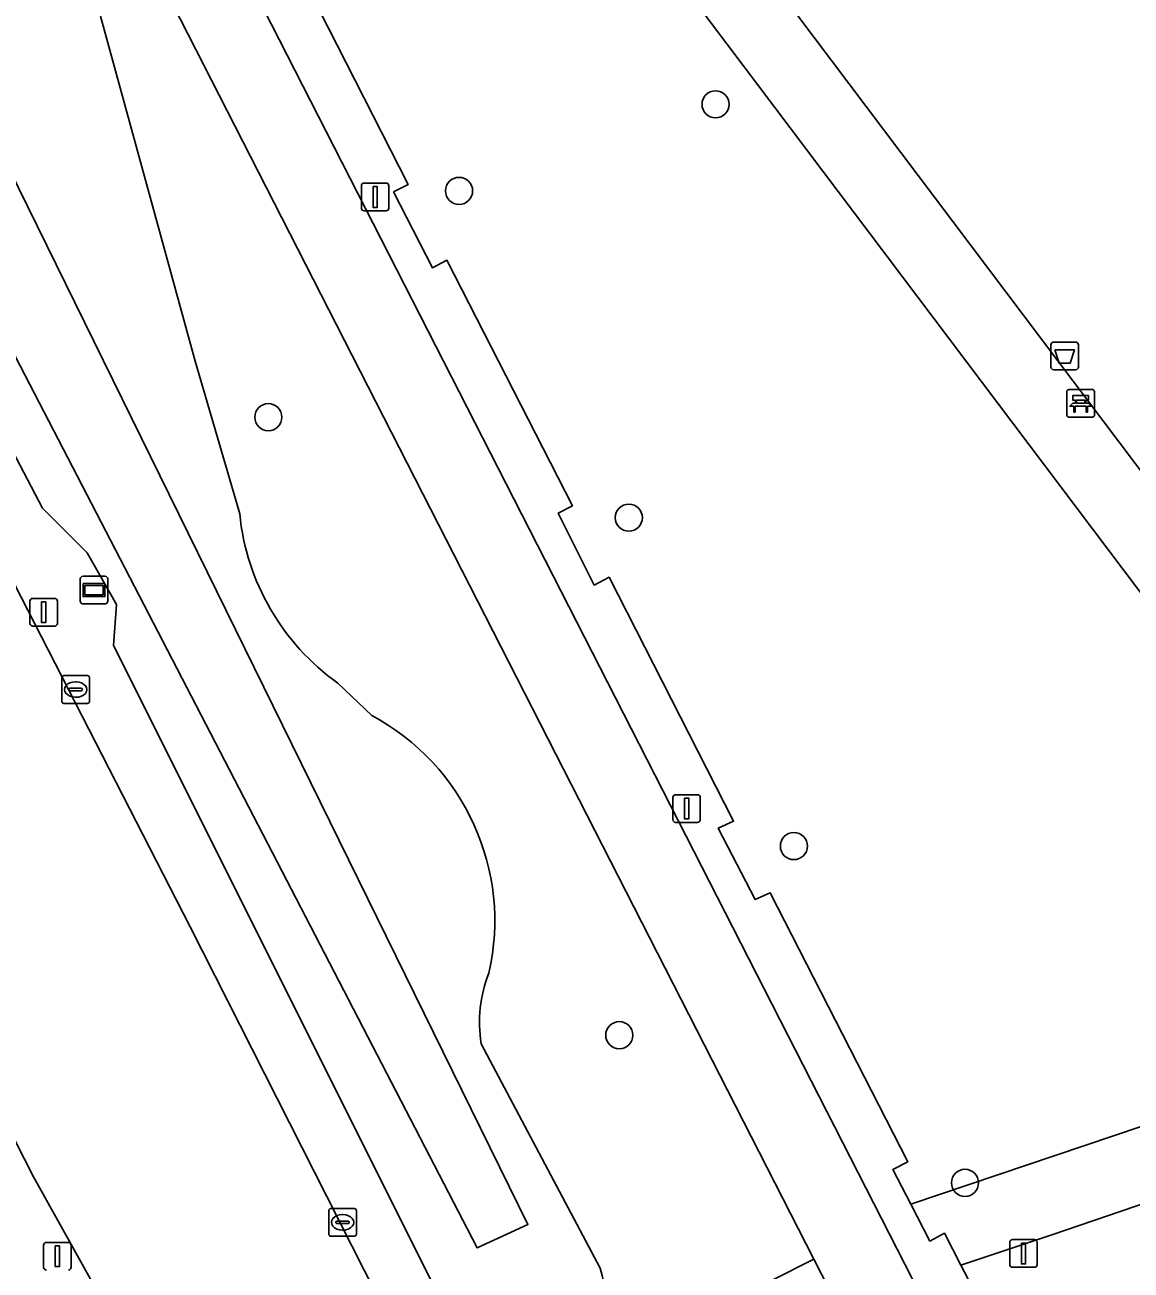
# Model space of a CAD drawing. Extents: x 159352 to 160617, y 385888 to 387323.
# Drawn here: x 159812.77 to 159852.67, y 386467.21 to 386512.11 of the extents above; entities that cross this region are included whole.
import ezdxf

# ---------------------------------------------------------------- set-up
doc = ezdxf.new("R2010")
doc.units = 0
for name, color, linetype in [('IMGEO_Afvalbak', 7, 'Continuous'), ('IMGEO_Bank', 7, 'Continuous'), ('IMGEO_Berm_groen', 7, 'Continuous'), ('IMGEO_Boom', 7, 'Continuous'), ('IMGEO_Fietspad_gesloten', 7, 'Continuous'), ('IMGEO_Groenvoorziening', 7, 'Continuous'), ('IMGEO_Kolk', 7, 'Continuous'), ('IMGEO_Lichtmast', 7, 'Continuous'), ('IMGEO_Oever', 7, 'Continuous'), ('IMGEO_Reclamebord', 7, 'Continuous'), ('IMGEO_Rijbaan_lokaal_gesloten', 7, 'Continuous'), ('IMGEO_Verkeersbordpaal', 7, 'Continuous'), ('IMGEO_Voetpad_halfverhard', 7, 'Continuous'), ('IMGEO_Voetpad_open', 7, 'Continuous'), ('IMGEO_Waterloop', 7, 'Continuous')]:
    doc.layers.add(name, color=color, linetype=linetype)

msp = doc.modelspace()

# ---------------------------------------------------------------- linework, layer by layer
at = {"layer": 'IMGEO_Afvalbak'}
for p, q in [((159849.779, 386499.773), (159849.779, 386500.573)), ((159849.779, 386500.573), (159849.779, 386499.773)), ((159849.879, 386500.673), (159850.669, 386500.673)), ((159850.669, 386500.673), (159849.879, 386500.673)), ((159850.769, 386500.573), (159850.769, 386499.773)), ((159850.769, 386499.773), (159850.769, 386500.573)), ((159850.669, 386499.673), (159849.879, 386499.673)), ((159849.879, 386499.673), (159850.669, 386499.673))]:
    msp.add_line(p, q, dxfattribs=at)
msp.add_lwpolyline([(159849.922, 386500.387), (159850.626, 386500.387), (159850.477, 386499.917), (159850.071, 386499.917), (159849.922, 386500.387)], dxfattribs=at)
for centre, start, end in [((159849.879, 386500.573), 90, 180), ((159849.879, 386500.573), 90, 180), ((159850.669, 386500.573), 0, 90), ((159850.669, 386500.573), 360, 90), ((159849.879, 386499.773), 180, 270), ((159849.879, 386499.773), 180, 270), ((159850.669, 386499.773), 270, 0), ((159850.669, 386499.773), 270, 0)]:
    msp.add_arc(centre, 0.1, start, end, dxfattribs=at)
at = {"layer": 'IMGEO_Bank'}
for p, q in [((159850.35, 386498.039), (159850.35, 386498.88)), ((159850.35, 386498.88), (159850.35, 386498.039)), ((159850.425, 386498.964), (159851.266, 386498.964)), ((159851.266, 386498.964), (159850.425, 386498.964)), ((159851.35, 386498.889), (159851.35, 386498.048)), ((159851.35, 386498.048), (159851.35, 386498.889)), ((159851.047, 386498.362), (159850.654, 386498.362)), ((159850.659, 386498.47), (159850.659, 386498.576)), ((159850.703, 386498.576), (159850.703, 386498.47)), ((159850.991, 386498.582), (159850.709, 386498.582)), ((159850.709, 386498.464), (159850.991, 386498.464)), ((159850.997, 386498.47), (159850.997, 386498.576)), ((159851.041, 386498.576), (159851.041, 386498.47)), ((159851.275, 386497.964), (159850.434, 386497.964)), ((159850.434, 386497.964), (159851.275, 386497.964))]:
    msp.add_line(p, q, dxfattribs=at)
for points in [[(159850.597, 386498.362), (159850.455, 386498.362), (159850.567, 386498.464), (159850.653, 386498.464)], [(159850.653, 386498.582), (159850.567, 386498.582), (159850.567, 386498.743), (159851.13, 386498.743), (159851.13, 386498.582), (159851.047, 386498.582)], [(159850.647, 386498.355), (159850.647, 386498.148), (159850.604, 386498.148), (159850.604, 386498.355)], [(159851.047, 386498.464), (159851.13, 386498.464), (159851.242, 386498.362), (159851.103, 386498.362)], [(159851.097, 386498.355), (159851.097, 386498.148), (159851.053, 386498.148), (159851.053, 386498.355)]]:
    msp.add_lwpolyline(points, dxfattribs=at)
for centre, radius, start, end in [((159850.428, 386498.886), 0.0779, 92.4484, 184.2845), ((159850.428, 386498.886), 0.0779, 92.4484, 184.2845), ((159851.272, 386498.886), 0.0779, 2.4484, 94.2845), ((159851.272, 386498.886), 0.0779, 2.4484, 94.2845), ((159850.597, 386498.355), 0.00671, 2.8957, 87.1043), ((159850.654, 386498.355), 0.00671, 92.8957, 177.1043), ((159850.652, 386498.575), 0.00671, 2.8957, 87.1043), ((159850.652, 386498.471), 0.00671, 272.8957, 357.1043), ((159850.709, 386498.575), 0.00671, 92.8957, 177.1043), ((159850.709, 386498.471), 0.00671, 182.8957, 267.1043), ((159850.991, 386498.575), 0.00671, 2.8957, 87.1043), ((159850.991, 386498.471), 0.00671, 272.8957, 357.1043), ((159851.048, 386498.575), 0.00671, 92.8957, 177.1043), ((159851.048, 386498.471), 0.00671, 182.8957, 267.1043), ((159851.046, 386498.355), 0.00671, 2.8957, 87.1043), ((159851.103, 386498.355), 0.00671, 92.8957, 177.1043), ((159850.428, 386498.042), 0.0779, 182.4484, 274.2845), ((159850.428, 386498.042), 0.0779, 182.4484, 274.2845), ((159851.272, 386498.042), 0.0779, 272.4484, 4.2845), ((159851.272, 386498.042), 0.0779, 272.4484, 4.2845)]:
    msp.add_arc(centre, radius, start, end, dxfattribs=at)
at = {"layer": 'IMGEO_Berm_groen'}
for points in [[(159779.192, 386557.46), (159778.839, 386557.281), (159794.04, 386527.707), (159803.611, 386509.06), (159818.737, 386479.588), (159828.146, 386461.016), (159828.246, 386461.067), (159832.352, 386463.134), (159841.226, 386467.6), (159796.629, 386554.856)], [(159828.529, 386464.624), (159815.971, 386489.731), (159816.072, 386491.213), (159815.016, 386493.069), (159813.407, 386494.686), (159805.042, 386510.645), (159784.079, 386551.883)], [(159767.766, 386548.049), (159791.399, 386501.905), (159815.706, 386454.772), (159820.176, 386457.104), (159815.835, 386465.634), (159813.085, 386470.573), (159800.637, 386494.977), (159798.065, 386500), (159788.695, 386518.297)], [(159815.5, 386512.422), (159818.917, 386499.989), (159820.518, 386494.476)], [(159824.055, 386488.377), (159825.279, 386487.208)], [(159829.228, 386475.37), (159833.52, 386467.281)]]:
    msp.add_lwpolyline(points, dxfattribs=at)
for centre, radius, start, end in [((159829.02, 386495.332), 8.545, 185.7464, 234.4752), ((159821.319, 386479.8), 8.4, 347.0452, 61.8715), ((159833.955, 386476.145), 4.79, 158.2804, 189.3059), ((159830.81, 386466.352), 2.865, 294.2372, 18.929)]:
    msp.add_arc(centre, radius, start, end, dxfattribs=at)
at = {"layer": 'IMGEO_Boom'}
for centre in [(159837.682, 386509.247), (159828.431, 386506.124), (159821.551, 386497.963), (159834.552, 386494.34), (159840.507, 386482.499), (159834.209, 386475.679), (159846.678, 386470.355)]:
    msp.add_circle(centre, 0.489, dxfattribs=at)
at = {"layer": 'IMGEO_Fietspad_gesloten'}
for points in [[(159848.46, 386459.683), (159802.183, 386550.232), (159802.147, 386550.232), (159796.524, 386561.299), (159796.533, 386561.328), (159758.813, 386635.137), (159682.71, 386784.054)], [(159796.629, 386554.856), (159841.226, 386467.6), (159842.596, 386464.921), (159842.674, 386464.768)]]:
    msp.add_lwpolyline(points, dxfattribs=at)
at = {"layer": 'IMGEO_Groenvoorziening'}
for points in [[(159802.27, 386554.059), (159826.596, 386506.36), (159826.068, 386506.09), (159827.47, 386503.353), (159827.995, 386503.622), (159832.52, 386494.772), (159832.002, 386494.501), (159833.307, 386491.911), (159833.84, 386492.19), (159838.333, 386483.403), (159837.779, 386483.146), (159839.112, 386480.567), (159839.654, 386480.819), (159844.614, 386471.116), (159844.081, 386470.841), (159844.729, 386469.586), (159859.342, 386474.513), (159856.402, 386487.151), (159846.712, 386500), (159834.07, 386516.763)], [(159835.577, 386519.177), (159850.026, 386500), (159855.59, 386492.616), (159868.661, 386500), (159874.951, 386503.553), (159877.609, 386500), (159887.228, 386487.143), (159891.379, 386490.351), (159889.268, 386493.075), (159883.925, 386500), (159879.794, 386505.355), (159868.4, 386519.478)], [(159853.647, 386461.431), (159856.68, 386463.673), (159862.392, 386468.019), (159867.657, 386472.185), (159866.116, 386474.185), (159862.913, 386472.949), (159849.809, 386468.487), (159846.533, 386467.387), (159849.037, 386462.588)]]:
    msp.add_lwpolyline(points, dxfattribs=at)
at = {"layer": 'IMGEO_Kolk'}
for p, q in [((159814.102, 386487.719), (159814.102, 386488.571)), ((159814.177, 386488.645), (159815.029, 386488.645)), ((159814.59, 386488.425), (159814.615, 386488.425)), ((159815.103, 386488.571), (159815.103, 386487.719)), ((159814.361, 386488.139), (159814.361, 386488.151)), ((159814.799, 386488.102), (159814.401, 386488.102)), ((159814.404, 386488.188), (159814.802, 386488.188)), ((159814.845, 386488.151), (159814.845, 386488.139)), ((159815.029, 386487.645), (159814.177, 386487.645)), ((159814.613, 386487.865), (159814.588, 386487.865)), ((159823.729, 386468.504), (159823.729, 386469.356)), ((159823.804, 386469.43), (159824.656, 386469.43)), ((159824.217, 386469.21), (159824.242, 386469.21)), ((159824.73, 386469.356), (159824.73, 386468.504)), ((159823.988, 386468.924), (159823.988, 386468.936)), ((159824.426, 386468.887), (159824.028, 386468.887)), ((159824.031, 386468.973), (159824.429, 386468.973)), ((159824.472, 386468.936), (159824.472, 386468.924)), ((159824.656, 386468.43), (159823.804, 386468.43)), ((159824.24, 386468.65), (159824.215, 386468.65))]:
    msp.add_line(p, q, dxfattribs=at)
for points in [[(159814.102, 386487.719), (159814.102, 386488.571)], [(159814.177, 386488.645), (159815.029, 386488.645)], [(159815.103, 386488.571), (159815.103, 386487.719)], [(159815.029, 386487.645), (159814.177, 386487.645)], [(159823.729, 386468.504), (159823.729, 386469.356)], [(159823.804, 386469.43), (159824.656, 386469.43)], [(159824.73, 386469.356), (159824.73, 386468.504)], [(159824.656, 386468.43), (159823.804, 386468.43)]]:
    msp.add_lwpolyline(points, dxfattribs=at)
for centre, radius, start, end in [((159814.179, 386488.569), 0.0765, 91.552, 178.448), ((159814.179, 386488.569), 0.0765, 91.552, 178.448), ((159815.027, 386488.569), 0.0765, 1.552, 88.448), ((159815.027, 386488.569), 0.0765, 1.552, 88.448), ((159814.401, 386488.148), 0.0403, 85.8775, 175.7526), ((159814.398, 386488.138), 0.0366, 178.938, 274.7102), ((159814.802, 386488.145), 0.043, 264.8664, 352.4533), ((159814.806, 386488.15), 0.0386, 1.7309, 96.639), ((159814.179, 386487.721), 0.0765, 181.552, 268.448), ((159814.179, 386487.721), 0.0765, 181.552, 268.448), ((159815.027, 386487.721), 0.0765, 271.552, 358.448), ((159815.027, 386487.721), 0.0765, 271.552, 358.448), ((159823.806, 386469.354), 0.0765, 91.552, 178.448), ((159823.806, 386469.354), 0.0765, 91.552, 178.448), ((159824.654, 386469.354), 0.0765, 1.552, 88.448), ((159824.654, 386469.354), 0.0765, 1.552, 88.448), ((159824.028, 386468.933), 0.0403, 85.8775, 175.7526), ((159824.025, 386468.923), 0.0366, 178.938, 274.7102), ((159824.429, 386468.93), 0.043, 264.8664, 352.4533), ((159824.433, 386468.935), 0.0386, 1.7309, 96.639), ((159823.806, 386468.506), 0.0765, 181.552, 268.448), ((159823.806, 386468.506), 0.0765, 181.552, 268.448), ((159824.654, 386468.506), 0.0765, 271.552, 358.448), ((159824.654, 386468.506), 0.0765, 271.552, 358.448)]:
    msp.add_arc(centre, radius, start, end, dxfattribs=at)
for centre, major_axis, ratio, start_param, end_param in [((159814.589, 386488.145), (-0.387, 0.002), 0.722429, 4.712389, 7.853982), ((159814.614, 386488.145), (-0.39, 0.002), 0.717154, 1.570796, 4.712389), ((159824.216, 386468.93), (-0.387, 0.002), 0.722429, 4.712389, 7.853982), ((159824.241, 386468.93), (-0.39, 0.002), 0.717154, 1.570796, 4.712389)]:
    msp.add_ellipse(centre, major_axis=major_axis, ratio=ratio, start_param=start_param, end_param=end_param, dxfattribs=at)
at = {"layer": 'IMGEO_Lichtmast'}
for p, q in [((159825.009, 386506.405), (159825.799, 386506.405)), ((159825.799, 386506.405), (159825.009, 386506.405)), ((159824.909, 386505.505), (159824.909, 386506.305)), ((159824.909, 386506.305), (159824.909, 386505.505)), ((159825.899, 386506.305), (159825.899, 386505.505)), ((159825.899, 386505.505), (159825.899, 386506.305)), ((159825.799, 386505.405), (159825.009, 386505.405)), ((159825.009, 386505.405), (159825.799, 386505.405)), ((159812.955, 386490.53), (159812.955, 386491.33)), ((159812.955, 386491.33), (159812.955, 386490.53)), ((159813.055, 386491.43), (159813.845, 386491.43)), ((159813.845, 386491.43), (159813.055, 386491.43)), ((159813.945, 386491.33), (159813.945, 386490.53)), ((159813.945, 386490.53), (159813.945, 386491.33)), ((159813.845, 386490.43), (159813.055, 386490.43)), ((159813.055, 386490.43), (159813.845, 386490.43)), ((159836.142, 386483.452), (159836.142, 386484.252)), ((159836.142, 386484.252), (159836.142, 386483.452)), ((159836.242, 386484.352), (159837.032, 386484.352)), ((159837.032, 386484.352), (159836.242, 386484.352)), ((159837.132, 386484.252), (159837.132, 386483.452)), ((159837.132, 386483.452), (159837.132, 386484.252)), ((159837.032, 386483.352), (159836.242, 386483.352)), ((159836.242, 386483.352), (159837.032, 386483.352)), ((159813.448, 386467.309), (159813.448, 386468.109)), ((159813.448, 386468.109), (159813.448, 386467.309)), ((159813.548, 386468.209), (159814.338, 386468.209)), ((159814.338, 386468.209), (159813.548, 386468.209)), ((159814.438, 386468.109), (159814.438, 386467.309)), ((159814.438, 386467.309), (159814.438, 386468.109))]:
    msp.add_line(p, q, dxfattribs=at)
for points in [[(159825.329, 386506.28), (159825.479, 386506.28), (159825.479, 386505.53), (159825.329, 386505.53), (159825.329, 386506.28)], [(159813.375, 386491.305), (159813.525, 386491.305), (159813.525, 386490.555), (159813.375, 386490.555), (159813.375, 386491.305)], [(159836.562, 386484.227), (159836.712, 386484.227), (159836.712, 386483.477), (159836.562, 386483.477), (159836.562, 386484.227)], [(159813.868, 386468.084), (159814.018, 386468.084), (159814.018, 386467.334), (159813.868, 386467.334), (159813.868, 386468.084)]]:
    msp.add_lwpolyline(points, dxfattribs=at)
for centre, start, end in [((159825.009, 386506.305), 90, 180), ((159825.009, 386506.305), 90, 180), ((159825.799, 386506.305), 0, 90), ((159825.799, 386506.305), 360, 90), ((159825.009, 386505.505), 180, 270), ((159825.009, 386505.505), 180, 270), ((159825.799, 386505.505), 270, 0), ((159825.799, 386505.505), 270, 0), ((159813.055, 386491.33), 90, 180), ((159813.055, 386491.33), 90, 180), ((159813.845, 386491.33), 0, 90), ((159813.845, 386491.33), 360, 90), ((159813.055, 386490.53), 180, 270), ((159813.055, 386490.53), 180, 270), ((159813.845, 386490.53), 270, 0), ((159813.845, 386490.53), 270, 0), ((159836.242, 386484.252), 90, 180), ((159836.242, 386484.252), 90, 180), ((159837.032, 386484.252), 0, 90), ((159837.032, 386484.252), 360, 90), ((159836.242, 386483.452), 180, 270), ((159836.242, 386483.452), 180, 270), ((159837.032, 386483.452), 270, 0), ((159837.032, 386483.452), 270, 0), ((159813.548, 386468.109), 90, 180), ((159813.548, 386468.109), 90, 180), ((159814.338, 386468.109), 0, 90), ((159814.338, 386468.109), 360, 90), ((159813.548, 386467.309), 180, 270), ((159813.548, 386467.309), 180, 270), ((159814.338, 386467.309), 270, 0), ((159814.338, 386467.309), 270, 0)]:
    msp.add_arc(centre, 0.1, start, end, dxfattribs=at)
at = {"layer": 'IMGEO_Oever'}
msp.add_lwpolyline([(159785.638, 386551.837), (159787.34, 386552.773), (159808.446, 386514.561), (159830.914, 386468.859), (159829.084, 386468.007)], close=True, dxfattribs=at)
for points in [[(159784.079, 386551.883), (159805.042, 386510.645), (159813.407, 386494.686), (159815.016, 386493.069), (159816.072, 386491.213), (159815.971, 386489.731), (159828.529, 386464.624)], [(159820.518, 386494.476), (159818.917, 386499.989), (159815.5, 386512.422)], [(159825.279, 386487.208), (159824.055, 386488.377)], [(159833.52, 386467.281), (159829.228, 386475.37)]]:
    msp.add_lwpolyline(points, dxfattribs=at)
for centre, radius, start, end in [((159829.02, 386495.332), 8.545, 185.7464, 234.4752), ((159821.319, 386479.8), 8.4, 347.0452, 61.8715), ((159833.955, 386476.145), 4.79, 158.2804, 189.3059), ((159830.81, 386466.352), 2.865, 294.2372, 18.929)]:
    msp.add_arc(centre, radius, start, end, dxfattribs=at)
at = {"layer": 'IMGEO_Reclamebord'}
for p, q in [((159814.769, 386491.33), (159814.769, 386492.13)), ((159814.769, 386492.13), (159814.769, 386491.33)), ((159814.869, 386492.23), (159815.659, 386492.23)), ((159815.659, 386492.23), (159814.869, 386492.23)), ((159815.759, 386492.13), (159815.759, 386491.33)), ((159815.759, 386491.33), (159815.759, 386492.13)), ((159815.659, 386491.23), (159814.869, 386491.23)), ((159814.869, 386491.23), (159815.659, 386491.23))]:
    msp.add_line(p, q, dxfattribs=at)
for points in [[(159814.87, 386491.962), (159815.658, 386491.962), (159815.658, 386491.498), (159814.87, 386491.498), (159814.87, 386491.962)], [(159814.935, 386491.897), (159814.935, 386491.563), (159815.593, 386491.563), (159815.593, 386491.897), (159814.935, 386491.897)]]:
    msp.add_lwpolyline(points, dxfattribs=at)
for centre, start, end in [((159814.869, 386492.13), 90, 180), ((159814.869, 386492.13), 90, 180), ((159815.659, 386492.13), 0, 90), ((159815.659, 386492.13), 360, 90), ((159814.869, 386491.33), 180, 270), ((159814.869, 386491.33), 180, 270), ((159815.659, 386491.33), 270, 0), ((159815.659, 386491.33), 270, 0)]:
    msp.add_arc(centre, 0.1, start, end, dxfattribs=at)
at = {"layer": 'IMGEO_Rijbaan_lokaal_gesloten'}
for points in [[(159726.632, 386639.935), (159735.19, 386623.096), (159736.391, 386620.747), (159748.365, 386597.323), (159764.513, 386565.852), (159767.368, 386560.207), (159768.484, 386557.998), (159769.496, 386555.998), (159770.939, 386553.145), (159775.227, 386544.663), (159788.695, 386518.297), (159798.065, 386500), (159800.637, 386494.977), (159813.085, 386470.573), (159815.835, 386465.634), (159820.176, 386457.104), (159822.851, 386458.49), (159822.66, 386458.865), (159822.317, 386459.512)], [(159824.135, 386460.402), (159824.463, 386459.766), (159824.675, 386459.355), (159828.146, 386461.016), (159818.737, 386479.588), (159803.611, 386509.06), (159794.04, 386527.707), (159778.839, 386557.281), (159777.448, 386560.027), (159776.891, 386561.126), (159776.439, 386562.02), (159775.346, 386564.177), (159767.715, 386579.24), (159760.048, 386594.429)]]:
    msp.add_lwpolyline(points, dxfattribs=at)
at = {"layer": 'IMGEO_Verkeersbordpaal'}
for p, q in [((159848.392, 386468.31), (159849.182, 386468.31)), ((159849.182, 386468.31), (159848.392, 386468.31)), ((159848.292, 386467.41), (159848.292, 386468.21)), ((159848.292, 386468.21), (159848.292, 386467.41)), ((159849.282, 386468.21), (159849.282, 386467.41)), ((159849.282, 386467.41), (159849.282, 386468.21)), ((159849.182, 386467.31), (159848.392, 386467.31)), ((159848.392, 386467.31), (159849.182, 386467.31))]:
    msp.add_line(p, q, dxfattribs=at)
msp.add_lwpolyline([(159848.712, 386468.185), (159848.862, 386468.185), (159848.862, 386467.435), (159848.712, 386467.435), (159848.712, 386468.185)], dxfattribs=at)
for centre, start, end in [((159848.392, 386468.21), 90, 180), ((159848.392, 386468.21), 90, 180), ((159849.182, 386468.21), 0, 90), ((159849.182, 386468.21), 360, 90), ((159848.392, 386467.41), 180, 270), ((159848.392, 386467.41), 180, 270), ((159849.182, 386467.41), 270, 0), ((159849.182, 386467.41), 270, 0)]:
    msp.add_arc(centre, 0.1, start, end, dxfattribs=at)
at = {"layer": 'IMGEO_Voetpad_halfverhard'}
msp.add_lwpolyline([(159834.07, 386516.763), (159846.712, 386500), (159856.402, 386487.151), (159859.342, 386474.513), (159844.729, 386469.586), (159845.415, 386468.258), (159845.933, 386468.536), (159846.533, 386467.387), (159849.809, 386468.487), (159862.913, 386472.949), (159866.116, 386474.185), (159867.657, 386472.185), (159869.836, 386473.851), (159855.59, 386492.616), (159850.026, 386500), (159835.577, 386519.177)], dxfattribs=at)
at = {"layer": 'IMGEO_Voetpad_open'}
for points in [[(159849.037, 386462.588), (159846.533, 386467.387), (159845.933, 386468.536), (159845.415, 386468.258), (159844.729, 386469.586), (159844.081, 386470.841), (159844.614, 386471.116), (159839.654, 386480.819), (159839.112, 386480.567), (159837.779, 386483.146), (159838.333, 386483.403), (159833.84, 386492.19), (159833.307, 386491.911), (159832.002, 386494.501), (159832.52, 386494.772), (159827.995, 386503.622), (159827.47, 386503.353), (159826.068, 386506.09), (159826.596, 386506.36), (159802.27, 386554.059)], [(159802.183, 386550.232), (159848.46, 386459.683)]]:
    msp.add_lwpolyline(points, dxfattribs=at)
msp.add_lwpolyline([(159842.596, 386464.921), (159841.226, 386467.6), (159832.352, 386463.134), (159828.246, 386461.067), (159828.146, 386461.016), (159829.497, 386458.349), (159829.612, 386458.407), (159833.907, 386460.562)], close=True, dxfattribs=at)
at = {"layer": 'IMGEO_Waterloop'}
msp.add_lwpolyline([(159785.638, 386551.837), (159829.084, 386468.007), (159830.914, 386468.859), (159808.446, 386514.561), (159787.34, 386552.773)], close=True, dxfattribs=at)

doc.saveas('drawing.dxf')
